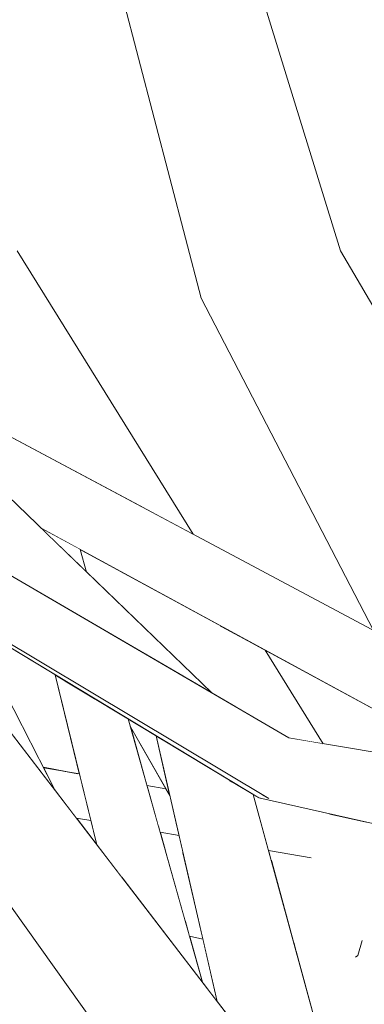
# Model space of a CAD drawing. Extents: x -289599 to -184549, y 66678 to 295474.
# Tile 470 of 656: x -250846 to -250822, y 71810 to 71877. Entities that reach past the tile are written whole.
import ezdxf

# ---------------------------------------------------------------- set-up
doc = ezdxf.new("R2010")
doc.units = 0
doc.header["$MEASUREMENT"] = 0
doc.linetypes.add('Wipeout_Contour', pattern=[1000, 0, -1000])
doc.layers.add('arch drzewa', color=8, linetype='Continuous')
doc.layers.add('Model drzwi', color=8, linetype='Continuous')
doc.layers.add('arch drzewa_Nr_Pióra__4', color=8, linetype='Continuous', lineweight=9)

msp = doc.modelspace()

# ---------------------------------------------------------------- wipeouts: each hides what was drawn before it
at = {"color": 254, "linetype": 'Wipeout_Contour', "lineweight": 0, "ltscale": 2302898.688457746}
msp.add_wipeout([(-250843.176, 71832.667), (-250854.109, 71839.289), (-250854.023, 71839.129), (-250853.707, 71838.615), (-250852.535, 71837.088), (-250846.5, 71831.424), (-250843.957, 71826.444), (-250841.631, 71826.001), (-250841.534, 71825.985)], dxfattribs=at).dxf.layer = 'Model drzwi'
at = {"color": 254, "linetype": 'Wipeout_Contour', "lineweight": 0, "ltscale": 1023408.722343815}
msp.add_wipeout([(-250817.935, 71828.261), (-250829.06, 71834.326), (-250825.149, 71828.02), (-250817.107, 71826.662)], dxfattribs=at).dxf.layer = 'Model drzwi'
at = {"color": 254, "linetype": 'Wipeout_Contour', "lineweight": 0, "ltscale": 767595.390181}
msp.add_wipeout([(-250835.717, 71824.987), (-250838.111, 71829.155), (-250836.998, 71825.207)], dxfattribs=at).dxf.layer = 'Model drzwi'
at = {"color": 254, "linetype": 'Wipeout_Contour', "lineweight": 0, "ltscale": 6396048.042397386}
msp.add_wipeout([(-250875.742, 71824.371), (-250876.119, 71824.599), (-250868.869, 71798.079), (-250865.738, 71793.998), (-250863.49, 71772.986), (-250861.591, 71773.452), (-250851.693, 71766.629), (-250850.643, 71764.775), (-250839.166, 71739.249), (-250817.915, 71723.689), (-250784.693, 71689.19), (-250786.37, 71698.097), (-250787.314, 71699.502), (-250807.501, 71714.447), (-250805.009, 71716.396), (-250792.502, 71707.23), (-250798.396, 71716.011), (-250824.535, 71749.234), (-250824.915, 71749.55), (-250824.982, 71750.327), (-250828.042, 71762.298), (-250844.563, 71800.411), (-250857.861, 71805.891), (-250859.467, 71808.211), (-250866.458, 71822.293)], dxfattribs=at).dxf.layer = 'Model drzwi'

# ---------------------------------------------------------------- next in the draw order: wipeouts: each hides what was drawn before it
at = {"color": 254, "linetype": 'Wipeout_Contour', "lineweight": 0, "ltscale": 1023503.864940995}
msp.add_wipeout([(-250850.598, 71818.743), (-250862.328, 71821.368), (-250855.967, 71809.572), (-250841.633, 71802.87)], dxfattribs=at).dxf.layer = 'Model drzwi'
at = {"color": 254, "linetype": 'Wipeout_Contour', "lineweight": 0, "ltscale": 1023430.139654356}
msp.add_wipeout([(-250833.231, 71814.856), (-250834.136, 71815.058), (-250833.265, 71811.97), (-250832.267, 71810.67)], dxfattribs=at).dxf.layer = 'Model drzwi'

# ---------------------------------------------------------------- next in the draw order: wipeouts: each hides what was drawn before it
at = {"color": 254, "linetype": 'Wipeout_Contour', "lineweight": 0, "ltscale": 767612.771145}
msp.add_wipeout([(-250819.476, 71793.998), (-250854.102, 71839.129), (-250858.866, 71836.158)], dxfattribs=at).dxf.layer = 'arch drzewa'

# ---------------------------------------------------------------- next in the draw order: wipeouts: each hides what was drawn before it
at = {"color": 254, "linetype": 'Wipeout_Contour', "lineweight": 0, "ltscale": 767625.288187}
msp.add_wipeout([(-250826.736, 71795.407), (-250858.866, 71836.158), (-250860.322, 71836.946)], dxfattribs=at).dxf.layer = 'arch drzewa'

# ---------------------------------------------------------------- next in the draw order: wipeouts: each hides what was drawn before it
at = {"color": 254, "linetype": 'Wipeout_Contour', "lineweight": 0, "ltscale": 2302665.365996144}
msp.add_wipeout([(-250826.736, 71795.407), (-250860.322, 71836.946), (-250828.615, 71792.461), (-250827.909, 71793.569), (-250828.5, 71794.311), (-250828.778, 71795.52), (-250827.365, 71794.558), (-250827.317, 71794.568), (-250827.435, 71794.311)], dxfattribs=at).dxf.layer = 'arch drzewa'

# ---------------------------------------------------------------- next in the draw order: wipeouts: each hides what was drawn before it
at = {"color": 254, "linetype": 'Wipeout_Contour', "lineweight": 0, "ltscale": 1279462.442859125}
msp.add_wipeout([(-250872.331, 71869.809), (-250873.316, 71869.499), (-250872.389, 71868.589), (-250832.741, 71831.5), (-250832.632, 71831.436)], dxfattribs=at).dxf.layer = 'arch drzewa'
at = {"color": 254, "linetype": 'Wipeout_Contour', "lineweight": 0, "ltscale": 1023403.411185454}
msp.add_wipeout([(-250829.857, 71824.599), (-250831.283, 71825.463), (-250822.888, 71798.445), (-250822.607, 71798.079)], dxfattribs=at).dxf.layer = 'arch drzewa'

# ---------------------------------------------------------------- next in the draw order: wipeouts: each hides what was drawn before it
at = {"color": 254, "linetype": 'Wipeout_Contour', "lineweight": 0, "ltscale": 1023550.429485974}
msp.add_wipeout([(-250832.741, 71831.5), (-250872.389, 71868.589), (-250872.09, 71868.295), (-250833.982, 71832.225)], dxfattribs=at).dxf.layer = 'arch drzewa'
at = {"color": 254, "linetype": 'Wipeout_Contour', "lineweight": 0, "ltscale": 1023407.24409279}
msp.add_wipeout([(-250831.47, 71825.576), (-250824.252, 71800.222), (-250822.888, 71798.445), (-250831.283, 71825.463)], dxfattribs=at).dxf.layer = 'arch drzewa'

# ---------------------------------------------------------------- next in the draw order: wipeouts: each hides what was drawn before it
at = {"color": 254, "linetype": 'Wipeout_Contour', "lineweight": 0, "ltscale": 1279454.240543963}
msp.add_wipeout([(-250833.982, 71832.225), (-250872.09, 71868.295), (-250870.635, 71866.866), (-250867.113, 71860.957), (-250834.212, 71832.36)], dxfattribs=at).dxf.layer = 'arch drzewa'
at = {"color": 254, "linetype": 'Wipeout_Contour', "lineweight": 0, "ltscale": 1023416.327492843}
msp.add_wipeout([(-250835.986, 71828.311), (-250825.366, 71801.675), (-250824.252, 71800.222), (-250831.47, 71825.576)], dxfattribs=at).dxf.layer = 'arch drzewa'

# ---------------------------------------------------------------- next in the draw order: wipeouts: each hides what was drawn before it
at = {"color": 254, "linetype": 'Wipeout_Contour', "lineweight": 0, "ltscale": 1023548.831999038}
msp.add_wipeout([(-250867.113, 71860.957), (-250865.807, 71858.766), (-250845.709, 71839.08), (-250834.212, 71832.36)], dxfattribs=at).dxf.layer = 'arch drzewa'
at = {"color": 254, "linetype": 'Wipeout_Contour', "lineweight": 0, "ltscale": 1023432.059725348}
msp.add_wipeout([(-250836.385, 71828.553), (-250832.267, 71810.67), (-250825.366, 71801.675), (-250835.986, 71828.311)], dxfattribs=at).dxf.layer = 'arch drzewa'

# ---------------------------------------------------------------- next in the draw order: wipeouts: each hides what was drawn before it
at = {"color": 254, "linetype": 'Wipeout_Contour', "lineweight": 0, "ltscale": 767613.414718}
msp.add_wipeout([(-250853.951, 71852.043), (-250850.357, 71848.569), (-250809.407, 71828.409)], dxfattribs=at).dxf.layer = 'arch drzewa'

# ---------------------------------------------------------------- next in the draw order: wipeouts: each hides what was drawn before it
at = {"color": 254, "linetype": 'Wipeout_Contour', "lineweight": 0, "ltscale": 1279284.636889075}
msp.add_wipeout([(-250809.407, 71828.409), (-250850.357, 71848.569), (-250844.114, 71842.535), (-250814.057, 71826.146), (-250810.329, 71825.517)], dxfattribs=at).dxf.layer = 'arch drzewa'

# ---------------------------------------------------------------- next in the draw order: wipeouts: each hides what was drawn before it
at = {"color": 254, "linetype": 'Wipeout_Contour', "lineweight": 0, "ltscale": 767619.973456}
msp.add_wipeout([(-250808.285, 71828.458), (-250855.748, 71853.78), (-250854.663, 71852.731)], dxfattribs=at).dxf.layer = 'arch drzewa'

# ---------------------------------------------------------------- next in the draw order: wipeouts: each hides what was drawn before it
at = {"color": 254, "linetype": 'Wipeout_Contour', "lineweight": 0, "ltscale": 1023457.635439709}
msp.add_wipeout([(-250854.663, 71852.731), (-250853.951, 71852.043), (-250809.407, 71828.409), (-250808.285, 71828.458)], dxfattribs=at).dxf.layer = 'arch drzewa'

# ---------------------------------------------------------------- next in the draw order: wipeouts: each hides what was drawn before it
at = {"color": 254, "linetype": 'Wipeout_Contour', "lineweight": 0, "ltscale": 1023330.984521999}
msp.add_wipeout([(-250828.795, 71824.322), (-250779.583, 71819.946), (-250779.733, 71820.35), (-250827.453, 71828.409)], dxfattribs=at).dxf.layer = 'arch drzewa'

# ---------------------------------------------------------------- next in the draw order: wipeouts: each hides what was drawn before it
at = {"color": 254, "linetype": 'Wipeout_Contour', "lineweight": 0, "ltscale": 1535596.048712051}
msp.add_wipeout([(-250908.61, 71873.207), (-250910.099, 71873.019), (-250827.453, 71828.409), (-250907.736, 71875.337), (-250908.663, 71874.451), (-250908.391, 71873.26)], dxfattribs=at).dxf.layer = 'arch drzewa'
at = {"color": 254, "linetype": 'Wipeout_Contour', "lineweight": 0, "ltscale": 1023273.932797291}
msp.add_wipeout([(-250828.795, 71824.322), (-250776.563, 71813.762), (-250776.247, 71814.822), (-250779.583, 71819.946)], dxfattribs=at).dxf.layer = 'arch drzewa'

# ---------------------------------------------------------------- next in the draw order: wipeouts: each hides what was drawn before it
at = {"color": 254, "linetype": 'Wipeout_Contour', "lineweight": 0, "ltscale": 767517.770117}
msp.add_wipeout([(-250776.563, 71813.762), (-250828.795, 71824.322), (-250829.481, 71824.371)], dxfattribs=at).dxf.layer = 'arch drzewa'

# ---------------------------------------------------------------- next in the draw order: wipeouts: each hides what was drawn before it
at = {"color": 254, "linetype": 'Wipeout_Contour', "lineweight": 0, "ltscale": 1534894.61179651}
msp.add_wipeout([(-250776.563, 71813.762), (-250829.481, 71824.371), (-250783.143, 71813.999), (-250783.329, 71814.323), (-250780.536, 71814.036), (-250776.71, 71813.655)], dxfattribs=at).dxf.layer = 'arch drzewa'

# ---------------------------------------------------------------- next in the draw order: wipeouts: each hides what was drawn before it
at = {"color": 254, "linetype": 'Wipeout_Contour', "lineweight": 0, "ltscale": 767663.107213}
msp.add_wipeout([(-250910.14, 71873.041), (-250828.795, 71824.322), (-250827.453, 71828.409)], dxfattribs=at).dxf.layer = 'arch drzewa'
at = {"color": 254, "linetype": 'Wipeout_Contour', "lineweight": 0, "ltscale": 3069898.182063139}
msp.add_wipeout([(-250826.798, 71814.036), (-250826.939, 71813.926), (-250825.945, 71810.288), (-250783.537, 71773.232), (-250782.63, 71773.452), (-250781.876, 71771.78), (-250716.37, 71714.541), (-250820.81, 71818.722), (-250823.618, 71816.525), (-250822.53, 71814.752), (-250822.825, 71813.762), (-250822.972, 71813.655)], dxfattribs=at).dxf.layer = 'arch drzewa'

# ---------------------------------------------------------------- next in the draw order: wipeouts: each hides what was drawn before it
at = {"color": 254, "linetype": 'Wipeout_Contour', "lineweight": 0, "ltscale": 767632.301142}
msp.add_wipeout([(-250882.456, 71856.461), (-250829.481, 71824.371), (-250828.795, 71824.322)], dxfattribs=at).dxf.layer = 'arch drzewa'
at = {"color": 254, "linetype": 'Wipeout_Contour', "lineweight": 0, "ltscale": 767551.536992}
msp.add_wipeout([(-250824.773, 71823.317), (-250820.81, 71818.722), (-250823.654, 71823.067)], dxfattribs=at).dxf.layer = 'arch drzewa'
at = {"color": 254, "linetype": 'Wipeout_Contour', "lineweight": 0, "ltscale": 767555.185623}
msp.add_wipeout([(-250826.975, 71814.055), (-250826.939, 71813.926), (-250826.798, 71814.036)], dxfattribs=at).dxf.layer = 'arch drzewa'

# ---------------------------------------------------------------- next in the draw order: wipeouts: each hides what was drawn before it
at = {"color": 254, "linetype": 'Wipeout_Contour', "lineweight": 0, "ltscale": 1023427.554806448}
msp.add_wipeout([(-250829.569, 71860.608), (-250833.342, 71858.017), (-250814.062, 71831.54), (-250811.528, 71830.188)], dxfattribs=at).dxf.layer = 'arch drzewa'
at = {"color": 254, "linetype": 'Wipeout_Contour', "lineweight": 0, "ltscale": 767624.540725}
msp.add_wipeout([(-250841.48, 71841.099), (-250844.114, 71842.535), (-250841.05, 71839.573)], dxfattribs=at).dxf.layer = 'arch drzewa'
at = {"color": 254, "linetype": 'Wipeout_Contour', "lineweight": 0, "ltscale": 1535216.522768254}
msp.add_wipeout([(-250843.932, 71826.396), (-250843.136, 71824.836), (-250841.733, 71823.008), (-250840.937, 71822.873), (-250840.766, 71822.858), (-250841.534, 71825.985)], dxfattribs=at).dxf.layer = 'arch drzewa'
at = {"color": 254, "linetype": 'Wipeout_Contour', "lineweight": 0, "ltscale": 1279317.209755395}
msp.add_wipeout([(-250835.717, 71824.987), (-250836.998, 71825.207), (-250836.22, 71822.447), (-250834.953, 71822.333), (-250835.461, 71824.542)], dxfattribs=at).dxf.layer = 'arch drzewa'
at = {"color": 254, "linetype": 'Wipeout_Contour', "lineweight": 0, "ltscale": 2046825.580809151}
msp.add_wipeout([(-250829.481, 71824.371), (-250829.857, 71824.599), (-250828.826, 71820.828), (-250825.994, 71820.35), (-250825.845, 71819.946), (-250823.618, 71816.525), (-250820.81, 71818.722), (-250824.773, 71823.317)], dxfattribs=at).dxf.layer = 'arch drzewa'

# ---------------------------------------------------------------- next in the draw order: linework, layer by layer
at = {"layer": 'arch drzewa_Nr_Pióra__4', "linetype": 'Continuous'}
msp.add_line((-250828.795, 71824.322), (-250829.229, 71824.583), dxfattribs=at)

# ---------------------------------------------------------------- next in the draw order: wipeouts: each hides what was drawn before it
at = {"color": 254, "linetype": 'Wipeout_Contour', "lineweight": 0, "ltscale": 767570.154912}
msp.add_wipeout([(-250814.062, 71831.54), (-250833.342, 71858.017), (-250821.759, 71835.647)], dxfattribs=at).dxf.layer = 'arch drzewa'
at = {"color": 254, "linetype": 'Wipeout_Contour', "lineweight": 0, "ltscale": 767612.835184}
msp.add_wipeout([(-250843.957, 71826.444), (-250843.932, 71826.396), (-250841.632, 71826.002)], dxfattribs=at).dxf.layer = 'arch drzewa'
at = {"color": 254, "linetype": 'Wipeout_Contour', "lineweight": 0, "ltscale": 767603.737285}
msp.add_wipeout([(-250840.766, 71822.858), (-250840.937, 71822.873), (-250840.762, 71822.844)], dxfattribs=at).dxf.layer = 'arch drzewa'
at = {"color": 254, "linetype": 'Wipeout_Contour', "lineweight": 0, "ltscale": 1023393.634938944}
msp.add_wipeout([(-250822.25, 71822.752), (-250823.654, 71823.067), (-250820.81, 71818.722), (-250818.43, 71817.185)], dxfattribs=at).dxf.layer = 'arch drzewa'
at = {"color": 254, "linetype": 'Wipeout_Contour', "lineweight": 0, "ltscale": 1023450.125058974}
msp.add_wipeout([(-250834.953, 71822.333), (-250836.22, 71822.447), (-250836.11, 71822.058), (-250834.84, 71821.844)], dxfattribs=at).dxf.layer = 'arch drzewa'
at = {"color": 254, "linetype": 'Wipeout_Contour', "lineweight": 0, "ltscale": 1023416.532978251}
msp.add_wipeout([(-250828.826, 71820.828), (-250828.653, 71820.195), (-250825.845, 71819.946), (-250825.994, 71820.35)], dxfattribs=at).dxf.layer = 'arch drzewa'

# ---------------------------------------------------------------- next in the draw order: wipeouts: each hides what was drawn before it
at = {"color": 254, "linetype": 'Wipeout_Contour', "lineweight": 0, "ltscale": 1023403.657326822}
msp.add_wipeout([(-250823.976, 71861.193), (-250829.569, 71860.608), (-250806.142, 71828.05), (-250804.472, 71827.733)], dxfattribs=at).dxf.layer = 'arch drzewa'
at = {"color": 254, "linetype": 'Wipeout_Contour', "lineweight": 0, "ltscale": 1279344.184654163}
msp.add_wipeout([(-250860.223, 71836.807), (-250860.88, 71836.946), (-250833.452, 71798.631), (-250833.597, 71799.253), (-250834.803, 71801.143)], dxfattribs=at).dxf.layer = 'arch drzewa'
at = {"color": 254, "linetype": 'Wipeout_Contour', "lineweight": 0, "ltscale": 1535105.680657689}
msp.add_wipeout([(-250825.845, 71819.946), (-250828.653, 71820.195), (-250827.133, 71814.633), (-250822.825, 71813.762), (-250822.53, 71814.752), (-250823.618, 71816.525)], dxfattribs=at).dxf.layer = 'arch drzewa'

# ---------------------------------------------------------------- next in the draw order: linework, layer by layer
at = {"layer": 'arch drzewa_Nr_Pióra__4', "linetype": 'Continuous'}
msp.add_line((-250825.965, 71820.345), (-250828.826, 71820.828), dxfattribs=at)

# ---------------------------------------------------------------- next in the draw order: wipeouts: each hides what was drawn before it
at = {"color": 254, "linetype": 'Wipeout_Contour', "lineweight": 0, "ltscale": 1023386.27357628}
msp.add_wipeout([(-250829.569, 71860.608), (-250811.528, 71830.188), (-250808.285, 71828.458), (-250806.142, 71828.05)], dxfattribs=at).dxf.layer = 'arch drzewa'
at = {"color": 254, "linetype": 'Wipeout_Contour', "lineweight": 0, "ltscale": 3070294.759252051}
msp.add_wipeout([(-250860.88, 71836.946), (-250841.633, 71802.87), (-250840.544, 71802.361), (-250839.167, 71801.346), (-250835.118, 71792.868), (-250833.911, 71793.639), (-250834.25, 71795.41), (-250834.301, 71795.52), (-250832.61, 71794.558), (-250832.859, 71794.311), (-250832.494, 71794.544), (-250833.452, 71798.631)], dxfattribs=at).dxf.layer = 'arch drzewa'
at = {"color": 254, "linetype": 'Wipeout_Contour', "lineweight": 0, "ltscale": 1279250.949712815}
msp.add_wipeout([(-250822.825, 71813.762), (-250827.131, 71814.625), (-250826.975, 71814.055), (-250826.798, 71814.036), (-250822.972, 71813.655)], dxfattribs=at).dxf.layer = 'arch drzewa'

# ---------------------------------------------------------------- next in the draw order: linework, layer by layer
at = {"layer": 'arch drzewa_Nr_Pióra__4', "linetype": 'Continuous'}
for p, q in [((-250822.607, 71798.079), (-250829.857, 71824.599)), ((-250783.143, 71813.999), (-250829.481, 71824.371)), ((-250822.521, 71814.781), (-250822.825, 71813.762)), ((-250822.825, 71813.762), (-250822.976, 71813.652))]:
    msp.add_line(p, q, dxfattribs=at)

# ---------------------------------------------------------------- next in the draw order: wipeouts: each hides what was drawn before it
at = {"color": 254, "linetype": 'Wipeout_Contour', "lineweight": 0, "ltscale": 1535353.664467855}
msp.add_wipeout([(-250844.582, 71906.484), (-250846.088, 71906.83), (-250829.569, 71860.608), (-250843.378, 71906.207), (-250844.244, 71906.406), (-250844.127, 71906.049)], dxfattribs=at).dxf.layer = 'arch drzewa'
at = {"color": 254, "linetype": 'Wipeout_Contour', "lineweight": 0, "ltscale": 1023452.998166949}
msp.add_wipeout([(-250838.263, 71829.69), (-250840.528, 71831.063), (-250833.942, 71812.853), (-250833.265, 71811.97)], dxfattribs=at).dxf.layer = 'arch drzewa'

# ---------------------------------------------------------------- next in the draw order: wipeouts: each hides what was drawn before it
at = {"color": 254, "linetype": 'Wipeout_Contour', "lineweight": 0, "ltscale": 767639.242511}
msp.add_wipeout([(-250846.088, 71906.83), (-250833.342, 71858.017), (-250829.569, 71860.608)], dxfattribs=at).dxf.layer = 'arch drzewa'
at = {"color": 254, "linetype": 'Wipeout_Contour', "lineweight": 0, "ltscale": 1023464.235709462}
msp.add_wipeout([(-250840.528, 71831.063), (-250842.146, 71832.043), (-250838.647, 71818.985), (-250833.942, 71812.853)], dxfattribs=at).dxf.layer = 'arch drzewa'

# ---------------------------------------------------------------- next in the draw order: wipeouts: each hides what was drawn before it
at = {"color": 254, "linetype": 'Wipeout_Contour', "lineweight": 0, "ltscale": 767651.408734}
msp.add_wipeout([(-250823.976, 71861.193), (-250838.395, 71907.913), (-250843.378, 71906.207)], dxfattribs=at).dxf.layer = 'arch drzewa'
at = {"color": 254, "linetype": 'Wipeout_Contour', "lineweight": 0, "ltscale": 1023473.630223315}
msp.add_wipeout([(-250842.573, 71832.302), (-250838.927, 71819.351), (-250838.647, 71818.985), (-250842.146, 71832.043)], dxfattribs=at).dxf.layer = 'arch drzewa'
at = {"color": 254, "linetype": 'Wipeout_Contour', "lineweight": 0, "ltscale": 1023448.317862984}
msp.add_wipeout([(-250836.11, 71822.058), (-250835.763, 71820.828), (-250834.582, 71820.723), (-250834.84, 71821.844)], dxfattribs=at).dxf.layer = 'arch drzewa'

# ---------------------------------------------------------------- next in the draw order: linework, layer by layer
at = {"layer": 'arch drzewa_Nr_Pióra__4', "linetype": 'Continuous'}
msp.add_line((-250834.84, 71821.844), (-250836.11, 71822.058), dxfattribs=at)

# ---------------------------------------------------------------- next in the draw order: wipeouts: each hides what was drawn before it
at = {"color": 254, "linetype": 'Wipeout_Contour', "lineweight": 0, "ltscale": 767628.483793}
msp.add_wipeout([(-250843.378, 71906.207), (-250829.569, 71860.608), (-250823.976, 71861.193)], dxfattribs=at).dxf.layer = 'arch drzewa'
at = {"color": 254, "linetype": 'Wipeout_Contour', "lineweight": 0, "ltscale": 1023476.939881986}
msp.add_wipeout([(-250842.573, 71832.302), (-250843.176, 71832.667), (-250840.364, 71821.224), (-250838.927, 71819.351)], dxfattribs=at).dxf.layer = 'arch drzewa'
at = {"color": 254, "linetype": 'Wipeout_Contour', "lineweight": 0, "ltscale": 1023441.812245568}
msp.add_wipeout([(-250834.582, 71820.723), (-250835.763, 71820.828), (-250834.432, 71816.109), (-250833.475, 71815.915)], dxfattribs=at).dxf.layer = 'arch drzewa'

# ---------------------------------------------------------------- next in the draw order: linework, layer by layer
at = {"layer": 'arch drzewa_Nr_Pióra__4', "linetype": 'Continuous'}
msp.add_line((-250804.472, 71827.733), (-250823.976, 71861.193), dxfattribs=at)

# ---------------------------------------------------------------- next in the draw order: wipeouts: each hides what was drawn before it
at = {"color": 254, "linetype": 'Wipeout_Contour', "lineweight": 0, "ltscale": 1023531.001839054}
msp.add_wipeout([(-250848.225, 71860.608), (-250854.693, 71858.017), (-250847.028, 71849.128), (-250837.322, 71843.95)], dxfattribs=at).dxf.layer = 'arch drzewa'
at = {"color": 254, "linetype": 'Wipeout_Contour', "lineweight": 0, "ltscale": 1279309.060557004}
msp.add_wipeout([(-250832.114, 71835.992), (-250838.884, 71839.683), (-250830.901, 71830.424), (-250827.453, 71828.409), (-250827.113, 71828.351)], dxfattribs=at).dxf.layer = 'arch drzewa'
at = {"color": 254, "linetype": 'Wipeout_Contour', "lineweight": 0, "ltscale": 1535250.558123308}
msp.add_wipeout([(-250847.043, 71831.274), (-250847.894, 71831.038), (-250843.136, 71824.836), (-250846.5, 71831.424), (-250847.034, 71831.276), (-250845.967, 71830.247)], dxfattribs=at).dxf.layer = 'arch drzewa'
at = {"color": 254, "linetype": 'Wipeout_Contour', "lineweight": 0, "ltscale": 767603.543181}
msp.add_wipeout([(-250840.762, 71822.844), (-250841.733, 71823.008), (-250840.375, 71821.238)], dxfattribs=at).dxf.layer = 'arch drzewa'
at = {"color": 254, "linetype": 'Wipeout_Contour', "lineweight": 0, "ltscale": 1023436.420086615}
msp.add_wipeout([(-250834.432, 71816.109), (-250834.426, 71816.088), (-250833.471, 71815.896), (-250833.475, 71815.915)], dxfattribs=at).dxf.layer = 'arch drzewa'

# ---------------------------------------------------------------- next in the draw order: linework, layer by layer
at = {"layer": 'arch drzewa_Nr_Pióra__4', "linetype": 'Continuous'}
for p, q in [((-250843.136, 71824.836), (-250846.5, 71831.424)), ((-250841.632, 71826.002), (-250843.957, 71826.444)), ((-250841.534, 71825.985), (-250843.932, 71826.396)), ((-250840.762, 71822.844), (-250841.733, 71823.008))]:
    msp.add_line(p, q, dxfattribs=at)

# ---------------------------------------------------------------- next in the draw order: wipeouts: each hides what was drawn before it
at = {"color": 254, "linetype": 'Wipeout_Contour', "lineweight": 0, "ltscale": 1023508.001973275}
msp.add_wipeout([(-250848.225, 71860.608), (-250836.49, 71843.506), (-250833.892, 71842.12), (-250845.719, 71861.193)], dxfattribs=at).dxf.layer = 'arch drzewa'
at = {"color": 254, "linetype": 'Wipeout_Contour', "lineweight": 0, "ltscale": 1279341.388211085}
msp.add_wipeout([(-250838.884, 71839.683), (-250841.48, 71841.099), (-250841.05, 71839.573), (-250832.632, 71831.436), (-250830.901, 71830.424)], dxfattribs=at).dxf.layer = 'arch drzewa'
at = {"color": 254, "linetype": 'Wipeout_Contour', "lineweight": 0, "ltscale": 1023463.029572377}
msp.add_wipeout([(-250838.263, 71829.69), (-250838.111, 71829.155), (-250835.461, 71824.542), (-250836.385, 71828.553)], dxfattribs=at).dxf.layer = 'arch drzewa'
at = {"color": 254, "linetype": 'Wipeout_Contour', "lineweight": 0, "ltscale": 1023435.297053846}
msp.add_wipeout([(-250833.471, 71815.896), (-250834.426, 71816.088), (-250834.136, 71815.058), (-250833.231, 71814.856)], dxfattribs=at).dxf.layer = 'arch drzewa'

# ---------------------------------------------------------------- next in the draw order: linework, layer by layer
at = {"layer": 'arch drzewa_Nr_Pióra__4', "linetype": 'Continuous'}
for p, q in [((-250823.976, 71861.193), (-250838.395, 71907.913)), ((-250841.05, 71839.573), (-250841.48, 71841.099)), ((-250840.364, 71821.224), (-250843.176, 71832.667)), ((-250833.265, 71811.97), (-250838.263, 71829.69)), ((-250835.461, 71824.542), (-250838.111, 71829.155)), ((-250835.717, 71824.987), (-250836.998, 71825.207)), ((-250833.231, 71814.856), (-250834.136, 71815.058))]:
    msp.add_line(p, q, dxfattribs=at)

# ---------------------------------------------------------------- next in the draw order: wipeouts: each hides what was drawn before it
at = {"color": 254, "linetype": 'Wipeout_Contour', "lineweight": 0, "ltscale": 767627.782079}
msp.add_wipeout([(-250848.225, 71860.608), (-250837.322, 71843.95), (-250836.49, 71843.506)], dxfattribs=at).dxf.layer = 'arch drzewa'
at = {"color": 254, "linetype": 'Wipeout_Contour', "lineweight": 0, "ltscale": 1023432.158989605}
msp.add_wipeout([(-250829.06, 71834.326), (-250830.869, 71835.313), (-250825.958, 71828.156), (-250825.149, 71828.02)], dxfattribs=at).dxf.layer = 'arch drzewa'

# ---------------------------------------------------------------- next in the draw order: linework, layer by layer
at = {"layer": 'arch drzewa_Nr_Pióra__4', "linetype": 'Continuous'}
for p, q in [((-250833.342, 71858.017), (-250846.088, 71906.83)), ((-250832.632, 71831.436), (-250872.331, 71869.809)), ((-250833.892, 71842.12), (-250845.719, 71861.193))]:
    msp.add_line(p, q, dxfattribs=at)

# ---------------------------------------------------------------- next in the draw order: wipeouts: each hides what was drawn before it
at = {"color": 254, "linetype": 'Wipeout_Contour', "lineweight": 0, "ltscale": 1023437.413995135}
msp.add_wipeout([(-250830.869, 71835.313), (-250832.114, 71835.992), (-250827.113, 71828.351), (-250825.958, 71828.156)], dxfattribs=at).dxf.layer = 'arch drzewa'

# ---------------------------------------------------------------- next in the draw order: linework, layer by layer
at = {"layer": 'arch drzewa_Nr_Pióra__4', "linetype": 'Continuous'}
for p, q in [((-250827.453, 71828.409), (-250907.736, 71875.337)), ((-250828.795, 71824.322), (-250910.104, 71873.019)), ((-250821.759, 71835.647), (-250833.342, 71858.017)), ((-250829.481, 71824.371), (-250882.456, 71856.461)), ((-250808.285, 71828.458), (-250855.748, 71853.78)), ((-250814.057, 71826.146), (-250844.114, 71842.535)), ((-250819.476, 71793.998), (-250854.102, 71839.129)), ((-250828.615, 71792.461), (-250860.322, 71836.946)), ((-250825.149, 71828.02), (-250829.06, 71834.326)), ((-250832.267, 71810.67), (-250836.385, 71828.553)), ((-250779.703, 71820.345), (-250827.453, 71828.409))]:
    msp.add_line(p, q, dxfattribs=at)

doc.saveas('drawing.dxf')
